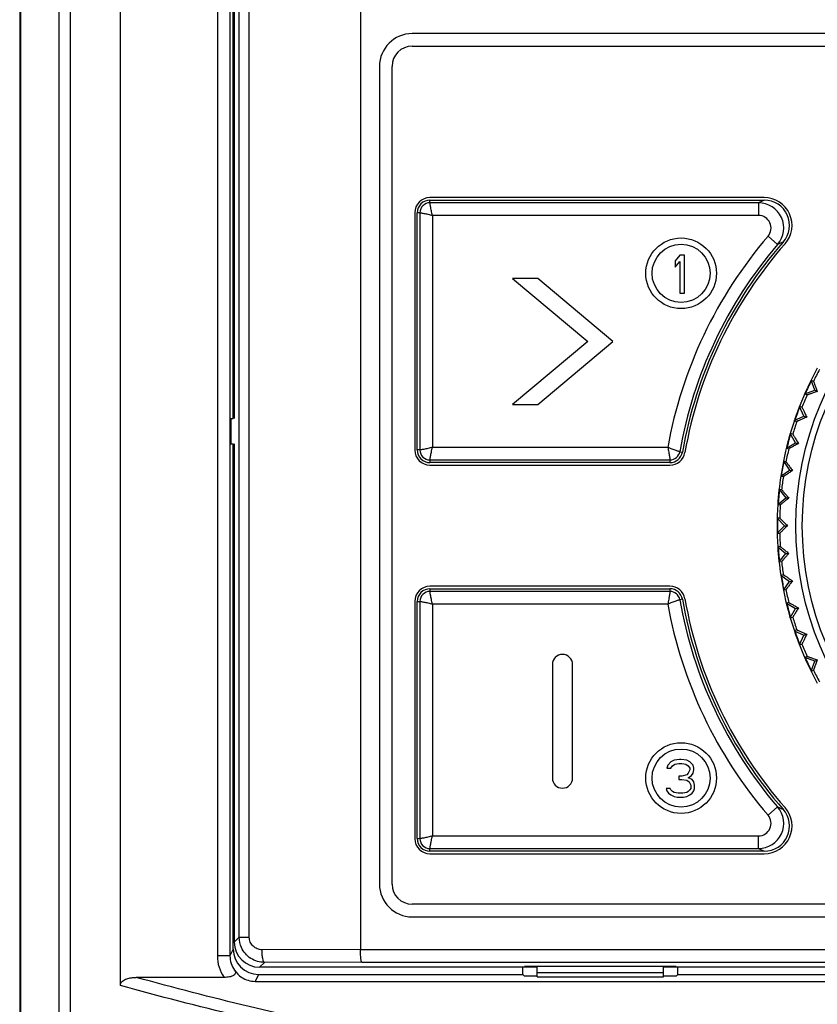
# Model space of a CAD drawing. Header units: millimetres. Extents: x 1117 to 38156, y -1945 to 7303.
# Tile 771 of 831: x 29174 to 29206, y 5735 to 5774. Entities that reach past the tile are written whole.
import ezdxf

# ---------------------------------------------------------------- set-up
doc = ezdxf.new("R2010")
doc.units = ezdxf.units.MM

msp = doc.modelspace()

# ---------------------------------------------------------------- linework, layer by layer
at = {"color": 7, "linetype": 'Continuous'}
for p, q in [((29176.066, 5841.909), (29176.066, 5712.051)), ((29174.066, 5841.663), (29174.066, 5712.398)), ((29174.092, 5841.642), (29174.092, 5712.414)), ((29175.61, 5841.642), (29175.61, 5712.414)), ((29178.055, 5735.586), (29178.055, 5841.756)), ((29187.566, 5821.397), (29187.566, 5737.013)), ((29181.895, 5820.387), (29181.895, 5736.76)), ((29182.395, 5820.387), (29182.395, 5736.76)), ((29182.761, 5737.498), (29182.761, 5820.365)), ((29183.162, 5737.498), (29183.162, 5820.365)), ((29182.526, 5758.053), (29182.526, 5804.053)), ((29182.566, 5804.053), (29182.566, 5758.053)), ((29244.516, 5773.303), (29189.616, 5773.303)), ((29189.616, 5772.803), (29244.516, 5772.803)), ((29188.316, 5772.003), (29188.316, 5739.603)), ((29188.816, 5739.603), (29188.816, 5772.003)), ((29203.561, 5766.803), (29190.316, 5766.803)), ((29190.316, 5766.599), (29190.316, 5766.703)), ((29190.316, 5766.703), (29203.561, 5766.703)), ((29203.331, 5766.599), (29190.316, 5766.599)), ((29203.331, 5766.599), (29203.331, 5766.099)), ((29189.716, 5766.203), (29189.716, 5756.803)), ((29189.816, 5756.803), (29189.816, 5766.203)), ((29189.921, 5766.203), (29189.816, 5766.203)), ((29189.921, 5766.203), (29189.921, 5756.803)), ((29190.421, 5766.099), (29190.421, 5756.908)), ((29203.331, 5766.099), (29190.421, 5766.099)), ((29204.09, 5764.947), (29203.71, 5765.273)), ((29200.214, 5764.523), (29200.026, 5764.3)), ((29200.026, 5764.3), (29200.026, 5764.045)), ((29200.026, 5764.045), (29200.214, 5764.268)), ((29200.401, 5764.523), (29200.214, 5764.523)), ((29200.214, 5764.268), (29200.214, 5763.023)), ((29200.401, 5763.023), (29200.401, 5764.523)), ((29193.587, 5763.603), (29196.566, 5761.103)), ((29194.587, 5763.603), (29193.587, 5763.603)), ((29197.566, 5761.103), (29194.587, 5763.603)), ((29200.214, 5763.023), (29200.401, 5763.023)), ((29196.566, 5761.103), (29193.587, 5758.603)), ((29194.587, 5758.603), (29197.566, 5761.103)), ((29205.505, 5759.523), (29205.413, 5759.566)), ((29205.558, 5759.17), (29205.413, 5759.566)), ((29205.161, 5759.026), (29205.558, 5759.17)), ((29205.558, 5759.17), (29205.66, 5759.122)), ((29205.161, 5759.026), (29205.253, 5758.983)), ((29193.587, 5758.603), (29194.587, 5758.603)), ((29205.051, 5758.494), (29204.955, 5758.529)), ((29205.134, 5758.146), (29204.955, 5758.529)), ((29182.41, 5758.053), (29182.526, 5758.053)), ((29182.44, 5757.053), (29182.44, 5758.053)), ((29204.751, 5757.968), (29205.134, 5758.146)), ((29204.751, 5757.968), (29204.847, 5757.934)), ((29205.134, 5758.146), (29205.24, 5758.108)), ((29204.688, 5757.429), (29204.59, 5757.455)), ((29204.801, 5757.09), (29204.59, 5757.455)), ((29182.41, 5757.053), (29182.526, 5757.053)), ((29182.526, 5737.024), (29182.526, 5757.053)), ((29182.566, 5757.053), (29182.566, 5737.303)), ((29189.921, 5756.803), (29189.816, 5756.803)), ((29190.421, 5756.908), (29199.737, 5756.908)), ((29204.435, 5756.879), (29204.801, 5757.09)), ((29204.435, 5756.879), (29204.533, 5756.853)), ((29204.801, 5757.09), (29204.91, 5757.061)), ((29190.316, 5756.408), (29190.316, 5756.303)), ((29190.316, 5756.408), (29199.825, 5756.408)), ((29199.825, 5756.408), (29199.825, 5756.303)), ((29200.214, 5756.736), (29200.318, 5756.718)), ((29199.825, 5756.303), (29190.316, 5756.303)), ((29190.316, 5756.203), (29199.825, 5756.203)), ((29204.215, 5755.767), (29204.561, 5756.008)), ((29204.419, 5756.336), (29204.319, 5756.354)), ((29204.319, 5756.354), (29204.561, 5756.008)), ((29204.561, 5756.008), (29204.672, 5755.989)), ((29204.215, 5755.767), (29204.315, 5755.749)), ((29204.246, 5755.224), (29204.145, 5755.233)), ((29204.145, 5755.233), (29204.416, 5754.91)), ((29204.093, 5754.639), (29204.416, 5754.91)), ((29204.416, 5754.91), (29204.529, 5754.9)), ((29204.093, 5754.639), (29204.194, 5754.63)), ((29204.07, 5754.102), (29204.368, 5753.803)), ((29204.171, 5754.102), (29204.07, 5754.102)), ((29204.07, 5753.505), (29204.368, 5753.803)), ((29204.368, 5753.803), (29204.481, 5753.803)), ((29204.07, 5753.505), (29204.171, 5753.505)), ((29204.194, 5752.977), (29204.093, 5752.968)), ((29204.093, 5752.968), (29204.416, 5752.697)), ((29204.145, 5752.374), (29204.416, 5752.697)), ((29204.416, 5752.697), (29204.529, 5752.707)), ((29204.145, 5752.374), (29204.246, 5752.382)), ((29204.315, 5751.858), (29204.215, 5751.84)), ((29204.215, 5751.84), (29204.561, 5751.598)), ((29199.825, 5751.403), (29190.316, 5751.403)), ((29204.319, 5751.253), (29204.561, 5751.598)), ((29204.561, 5751.598), (29204.672, 5751.618)), ((29190.316, 5751.303), (29190.316, 5751.199)), ((29190.316, 5751.303), (29199.825, 5751.303)), ((29199.825, 5751.199), (29190.316, 5751.199)), ((29199.825, 5751.303), (29199.825, 5751.199)), ((29204.319, 5751.253), (29204.419, 5751.271)), ((29189.716, 5750.803), (29189.716, 5741.403)), ((29189.816, 5741.403), (29189.816, 5750.803)), ((29189.816, 5750.803), (29189.921, 5750.803)), ((29189.921, 5750.803), (29189.921, 5741.403)), ((29190.421, 5750.699), (29190.421, 5741.508)), ((29199.737, 5750.699), (29190.421, 5750.699)), ((29200.318, 5750.889), (29200.214, 5750.871)), ((29204.533, 5750.754), (29204.435, 5750.728)), ((29204.435, 5750.728), (29204.801, 5750.517)), ((29204.59, 5750.152), (29204.801, 5750.517)), ((29204.59, 5750.152), (29204.688, 5750.178)), ((29204.801, 5750.517), (29204.91, 5750.546)), ((29204.847, 5749.673), (29204.751, 5749.639)), ((29204.751, 5749.639), (29205.134, 5749.46)), ((29204.955, 5749.078), (29205.134, 5749.46)), ((29205.134, 5749.46), (29205.24, 5749.499)), ((29204.955, 5749.078), (29205.051, 5749.113)), ((29205.253, 5748.624), (29205.161, 5748.581)), ((29195.166, 5748.303), (29195.166, 5743.803)), ((29195.966, 5743.803), (29195.966, 5748.303)), ((29205.558, 5748.437), (29205.161, 5748.581)), ((29205.413, 5748.041), (29205.558, 5748.437)), ((29205.558, 5748.437), (29205.66, 5748.485)), ((29205.413, 5748.041), (29205.505, 5748.083)), ((29199.739, 5744.32), (29199.707, 5744.192)), ((29199.864, 5744.448), (29199.739, 5744.32)), ((29199.989, 5744.512), (29199.864, 5744.448)), ((29199.926, 5744.288), (29200.02, 5744.352)), ((29200.207, 5744.543), (29199.989, 5744.512)), ((29200.02, 5744.352), (29200.176, 5744.384)), ((29200.176, 5744.384), (29200.301, 5744.384)), ((29200.27, 5744.543), (29200.207, 5744.543)), ((29200.489, 5744.512), (29200.27, 5744.543)), ((29200.301, 5744.384), (29200.457, 5744.352)), ((29200.457, 5744.352), (29200.551, 5744.288)), ((29200.614, 5744.448), (29200.489, 5744.512)), ((29200.739, 5744.32), (29200.614, 5744.448)), ((29200.77, 5744.192), (29200.739, 5744.32)), ((29199.707, 5744.192), (29199.864, 5744.192)), ((29199.864, 5744.192), (29199.926, 5744.288)), ((29200.489, 5743.937), (29200.301, 5743.873)), ((29200.551, 5744.001), (29200.489, 5743.937)), ((29200.551, 5744.288), (29200.614, 5744.192)), ((29200.614, 5744.129), (29200.551, 5744.001)), ((29200.614, 5744.192), (29200.614, 5744.129)), ((29200.676, 5743.905), (29200.739, 5744.001)), ((29200.739, 5744.001), (29200.77, 5744.129)), ((29200.77, 5744.129), (29200.77, 5744.192)), ((29200.301, 5743.873), (29200.176, 5743.873)), ((29200.176, 5743.873), (29200.176, 5743.746)), ((29200.176, 5743.746), (29200.301, 5743.746)), ((29200.301, 5743.746), (29200.489, 5743.714)), ((29200.489, 5743.714), (29200.582, 5743.65)), ((29200.551, 5743.809), (29200.676, 5743.905)), ((29200.707, 5743.746), (29200.551, 5743.809)), ((29200.582, 5743.65), (29200.645, 5743.522)), ((29200.77, 5743.65), (29200.707, 5743.746)), ((29200.801, 5743.522), (29200.77, 5743.65)), ((29199.832, 5743.394), (29199.676, 5743.394)), ((29199.676, 5743.394), (29199.707, 5743.299)), ((29199.707, 5743.299), (29199.77, 5743.203)), ((29199.77, 5743.203), (29199.864, 5743.139)), ((29199.864, 5743.331), (29199.832, 5743.394)), ((29199.926, 5743.267), (29199.864, 5743.331)), ((29199.864, 5743.139), (29199.989, 5743.075)), ((29199.989, 5743.235), (29199.926, 5743.267)), ((29200.145, 5743.203), (29199.989, 5743.235)), ((29200.332, 5743.203), (29200.145, 5743.203)), ((29200.489, 5743.235), (29200.332, 5743.203)), ((29200.551, 5743.267), (29200.489, 5743.235)), ((29200.489, 5743.075), (29200.614, 5743.139)), ((29200.614, 5743.331), (29200.551, 5743.267)), ((29200.645, 5743.394), (29200.614, 5743.331)), ((29200.614, 5743.139), (29200.707, 5743.203)), ((29200.645, 5743.522), (29200.645, 5743.394)), ((29200.707, 5743.203), (29200.77, 5743.299)), ((29200.77, 5743.299), (29200.801, 5743.394)), ((29200.801, 5743.394), (29200.801, 5743.522)), ((29199.989, 5743.075), (29200.114, 5743.043)), ((29200.114, 5743.043), (29200.364, 5743.043)), ((29200.364, 5743.043), (29200.489, 5743.075)), ((29204.09, 5742.66), (29203.71, 5742.334)), ((29189.816, 5741.403), (29189.921, 5741.403)), ((29190.421, 5741.508), (29203.331, 5741.508)), ((29203.331, 5741.008), (29203.331, 5741.508)), ((29190.316, 5741.008), (29203.331, 5741.008)), ((29190.316, 5740.903), (29190.316, 5741.008)), ((29203.561, 5740.903), (29190.316, 5740.903)), ((29190.316, 5740.803), (29203.561, 5740.803)), ((29244.516, 5738.803), (29189.616, 5738.803)), ((29189.616, 5738.303), (29244.516, 5738.303)), ((29182.566, 5737.303), (29182.761, 5737.498)), ((29182.761, 5737.498), (29183.162, 5737.498)), ((29182.526, 5737.024), (29182.395, 5736.76)), ((29187.566, 5737.013), (29183.664, 5737)), ((29187.566, 5737.013), (29246.566, 5737.013)), ((29182.395, 5736.76), (29181.895, 5736.76)), ((29187.616, 5736.513), (29183.762, 5736.5)), ((29187.616, 5736.513), (29246.517, 5736.513)), ((29183.566, 5736.303), (29183.762, 5736.5)), ((29194.566, 5736.303), (29183.566, 5736.303)), ((29193.993, 5736.024), (29193.993, 5736.303)), ((29200.066, 5736.33), (29194.066, 5736.33)), ((29194.066, 5736.303), (29194.066, 5736.33)), ((29194.566, 5735.928), (29194.566, 5736.33)), ((29199.566, 5735.928), (29199.566, 5736.33)), ((29234.566, 5736.303), (29199.566, 5736.303)), ((29200.066, 5736.303), (29200.066, 5736.33)), ((29200.139, 5736.024), (29200.139, 5736.303)), ((29182.163, 5735.903), (29178.686, 5735.903)), ((29183.526, 5736.024), (29183.388, 5735.747)), ((29183.388, 5735.747), (29250.745, 5735.747)), ((29183.526, 5736.024), (29193.993, 5736.024)), ((29193.993, 5736.024), (29194.066, 5735.951)), ((29194.566, 5735.951), (29194.066, 5735.951)), ((29194.566, 5736.103), (29199.566, 5736.103)), ((29194.566, 5735.928), (29199.566, 5735.928)), ((29200.066, 5735.951), (29199.566, 5735.951)), ((29200.139, 5736.024), (29200.066, 5735.951)), ((29200.139, 5736.024), (29233.993, 5736.024))]:
    msp.add_line(p, q, dxfattribs=at)
for centre, radius in [((29217.066, 5753.803), 12.258), ((29217.066, 5753.803), 12), ((29200.266, 5763.803), 1.4), ((29200.266, 5763.803), 1.15), ((29200.266, 5743.803), 1.4), ((29200.266, 5743.803), 1.15)]:
    msp.add_circle(centre, radius, dxfattribs=at)
for centre, radius, start, end in [((29189.616, 5772.003), 1.3, 90, 180), ((29189.616, 5772.003), 0.8, 90, 180), ((29190.316, 5766.203), 0.6, 90, 180), ((29190.316, 5766.203), 0.5, 90, 180), ((29190.316, 5766.203), 0.395, 90, 180), ((29219.947, 5730.427), 39.805, 114.3079, 114.6721), ((29203.331, 5765.599), 1, 319.3633, 89.9818), ((29203.561, 5765.703), 1.1, 318.6153, 90), ((29203.562, 5765.704), 1, 318.5876, 90.0267), ((29203.331, 5765.599), 0.5, 319.3298, 90.0199), ((29217.066, 5753.803), 17.605, 139.3448, 169.8423), ((29217.066, 5753.803), 17, 138.6143, 170.1291), ((29219.339, 5729.735), 38.373, 113.0555, 113.4161), ((29217.066, 5753.803), 17.105, 139.3451, 170.1291), ((29217.066, 5753.803), 16.9, 138.6153, 170.1291), ((29217.066, 5753.803), 13, 151.3147, 158.6853), ((29217.066, 5753.803), 12.898, 151.325, 153.675), ((29217.066, 5753.803), 12.983, 153.6807, 156.3204), ((29217.066, 5753.803), 12.898, 156.325, 158.675), ((29217.066, 5753.803), 13, 158.6901, 161.3066), ((29217.066, 5753.803), 12.983, 158.6951, 161.1531), ((29217.066, 5753.803), 13, 161.3147, 168.6853), ((29217.066, 5753.803), 12.898, 161.325, 163.675), ((29217.066, 5753.803), 12.983, 163.677, 166.3211), ((29190.316, 5756.803), 0.6, 180, 270), ((29190.316, 5756.803), 0.5, 180, 270), ((29190.316, 5756.803), 0.395, 180, 270), ((29217.066, 5753.803), 12.898, 166.325, 168.675), ((29199.825, 5756.803), 0.395, 270, 350.1291), ((29199.825, 5756.803), 0.5, 270, 350.1291), ((29199.825, 5756.803), 0.6, 270, 350.1291), ((29217.066, 5753.803), 13, 168.6924, 171.3072), ((29217.066, 5753.803), 12.983, 168.6973, 171.1549), ((29217.066, 5753.803), 13, 171.3147, 176.2993), ((29217.066, 5753.803), 12.898, 171.325, 173.675), ((29217.066, 5753.803), 12.983, 173.668, 176.301), ((29217.066, 5753.803), 13, 176.3147, 183.6853), ((29217.066, 5753.803), 12.898, 176.325, 178.675), ((29217.066, 5753.803), 12.983, 178.6827, 181.1683), ((29217.066, 5753.803), 12.898, 181.325, 183.675), ((29217.066, 5753.803), 13, 183.7007, 188.6853), ((29217.066, 5753.803), 12.983, 183.699, 186.332), ((29217.066, 5753.803), 12.898, 186.325, 188.675), ((29217.066, 5753.803), 13, 188.6928, 191.3076), ((29217.066, 5753.803), 12.983, 188.6978, 191.1544), ((29190.316, 5750.803), 0.6, 90, 180), ((29199.825, 5750.803), 0.6, 9.8709, 90), ((29190.316, 5750.803), 0.5, 90, 180), ((29190.316, 5750.803), 0.395, 90, 180), ((29199.825, 5750.803), 0.5, 9.8709, 90), ((29199.825, 5750.803), 0.395, 9.8709, 90), ((29217.066, 5753.803), 13, 191.3147, 198.6853), ((29217.066, 5753.803), 12.898, 191.325, 193.675), ((29217.066, 5753.803), 17.605, 190.1579, 220.6552), ((29217.066, 5753.803), 17.105, 189.8709, 220.655), ((29217.066, 5753.803), 17, 189.8709, 221.3857), ((29217.066, 5753.803), 16.9, 189.8709, 221.3847), ((29217.066, 5753.803), 12.983, 193.6789, 196.323), ((29217.066, 5753.803), 12.898, 196.325, 198.675), ((29217.066, 5753.803), 13, 198.6934, 201.3099), ((29217.066, 5753.803), 12.983, 198.6983, 201.1577), ((29217.066, 5753.803), 13, 201.3147, 208.6853), ((29217.066, 5753.803), 12.898, 201.325, 203.675), ((29195.566, 5748.303), 0.4, 0, 180), ((29217.066, 5753.803), 12.983, 203.6796, 206.3193), ((29217.066, 5753.803), 12.898, 206.325, 208.675), ((29195.566, 5743.803), 0.4, 180, 0), ((29203.331, 5742.008), 1, 270.0182, 40.6367), ((29203.561, 5741.903), 1.1, 270, 41.3847), ((29203.562, 5741.903), 1, 269.9733, 41.4124), ((29219.395, 5778.004), 38.516, 246.585, 246.9442), ((29203.331, 5742.008), 0.5, 269.9801, 40.6703), ((29190.316, 5741.403), 0.6, 180, 270), ((29190.316, 5741.403), 0.5, 180, 270), ((29190.316, 5741.403), 0.395, 180, 270), ((29219.864, 5776.998), 39.606, 245.3268, 245.6928), ((29189.616, 5739.603), 1.3, 180, 270), ((29189.616, 5739.603), 0.8, 180, 270), ((29183.395, 5736.76), 1.5, 180.0023, 214.8248)]:
    msp.add_arc(centre, radius, start, end, dxfattribs=at)
for centre, major_axis, ratio, start_param, end_param in [((29183.566, 5737.304), (0.707, 0.707), 0.999695, -3.926839, -2.356347), ((29183.526, 5737.024), (-0.447, -0.895), 0.99981, 5.176082, 6.746726)]:
    msp.add_ellipse(centre, major_axis=major_axis, ratio=ratio, start_param=start_param, end_param=end_param, dxfattribs=at)
for points, knots in [([(29190.421, 5766.099), (29190.403, 5766.16), (29190.375, 5766.276), (29190.346, 5766.413), (29190.33, 5766.504), (29190.322, 5766.551), (29190.319, 5766.581), (29190.316, 5766.595), (29190.316, 5766.599)], [0, 0, 0, 0, 0.375828, 0.698411, 0.823801, 0.918165, 0.977677, 1, 1, 1, 1]), ([(29189.921, 5766.203), (29189.925, 5766.203), (29189.939, 5766.201), (29189.968, 5766.197), (29190.015, 5766.189), (29190.078, 5766.178), (29190.152, 5766.164), (29190.269, 5766.139), (29190.359, 5766.117), (29190.421, 5766.099)], [0, 0, 0, 0, 0.022317, 0.081844, 0.176208, 0.301587, 0.452932, 0.624181, 1, 1, 1, 1]), ([(29205.505, 5759.523), (29205.506, 5759.523), (29205.507, 5759.52), (29205.51, 5759.514), (29205.515, 5759.504), (29205.52, 5759.49), (29205.527, 5759.473), (29205.538, 5759.445), (29205.555, 5759.402), (29205.577, 5759.343), (29205.603, 5759.275), (29205.631, 5759.201), (29205.65, 5759.149), (29205.66, 5759.122)], [0, 0, 0, 0, 0.006467, 0.022314, 0.047417, 0.081484, 0.124046, 0.174615, 0.297555, 0.445709, 0.614672, 0.800566, 1, 1, 1, 1]), ([(29205.66, 5759.122), (29205.633, 5759.113), (29205.581, 5759.094), (29205.506, 5759.068), (29205.438, 5759.044), (29205.378, 5759.023), (29205.335, 5759.008), (29205.305, 5758.998), (29205.288, 5758.993), (29205.274, 5758.988), (29205.264, 5758.985), (29205.257, 5758.984), (29205.254, 5758.982), (29205.253, 5758.983)], [0, 0, 0, 0, 0.199481, 0.385367, 0.554329, 0.702459, 0.82537, 0.875938, 0.918501, 0.952563, 0.977679, 0.993532, 1, 1, 1, 1]), ([(29205.051, 5758.494), (29205.052, 5758.494), (29205.053, 5758.49), (29205.057, 5758.485), (29205.062, 5758.475), (29205.068, 5758.462), (29205.077, 5758.446), (29205.091, 5758.418), (29205.111, 5758.377), (29205.138, 5758.32), (29205.17, 5758.255), (29205.204, 5758.183), (29205.228, 5758.134), (29205.24, 5758.108)], [0, 0, 0, 0, 0.006467, 0.022314, 0.047417, 0.081484, 0.124046, 0.174615, 0.297555, 0.445709, 0.614672, 0.800566, 1, 1, 1, 1]), ([(29205.24, 5758.108), (29205.214, 5758.096), (29205.164, 5758.073), (29205.091, 5758.04), (29205.026, 5758.01), (29204.968, 5757.985), (29204.926, 5757.966), (29204.897, 5757.954), (29204.881, 5757.946), (29204.867, 5757.941), (29204.857, 5757.937), (29204.851, 5757.935), (29204.848, 5757.933), (29204.847, 5757.934)], [0, 0, 0, 0, 0.199481, 0.385367, 0.554329, 0.702459, 0.82537, 0.875938, 0.918501, 0.952563, 0.977679, 0.993532, 1, 1, 1, 1]), ([(29204.688, 5757.429), (29204.689, 5757.429), (29204.69, 5757.426), (29204.694, 5757.421), (29204.7, 5757.411), (29204.708, 5757.399), (29204.718, 5757.383), (29204.734, 5757.357), (29204.758, 5757.318), (29204.79, 5757.263), (29204.827, 5757.201), (29204.867, 5757.133), (29204.895, 5757.085), (29204.91, 5757.061)], [0, 0, 0, 0, 0.006467, 0.022314, 0.047417, 0.081484, 0.124046, 0.174615, 0.297555, 0.445709, 0.614672, 0.800566, 1, 1, 1, 1]), ([(29190.421, 5756.908), (29190.359, 5756.89), (29190.244, 5756.862), (29190.106, 5756.833), (29190.015, 5756.817), (29189.968, 5756.81), (29189.939, 5756.806), (29189.925, 5756.803), (29189.921, 5756.803)], [0, 0, 0, 0, 0.375828, 0.698411, 0.823801, 0.918165, 0.977677, 1, 1, 1, 1]), ([(29190.316, 5756.408), (29190.316, 5756.412), (29190.319, 5756.426), (29190.322, 5756.456), (29190.33, 5756.503), (29190.341, 5756.565), (29190.356, 5756.64), (29190.381, 5756.756), (29190.403, 5756.847), (29190.421, 5756.908)], [0, 0, 0, 0, 0.022317, 0.081844, 0.176208, 0.301587, 0.452932, 0.624181, 1, 1, 1, 1]), ([(29199.737, 5756.908), (29199.753, 5756.846), (29199.776, 5756.73), (29199.8, 5756.593), (29199.813, 5756.502), (29199.82, 5756.455), (29199.823, 5756.426), (29199.825, 5756.412), (29199.825, 5756.408)], [0, 0, 0, 0, 0.376664, 0.699169, 0.824285, 0.918382, 0.977727, 1, 1, 1, 1]), ([(29200.214, 5756.736), (29200.211, 5756.736), (29200.198, 5756.741), (29200.169, 5756.749), (29200.124, 5756.763), (29200.037, 5756.792), (29199.906, 5756.839), (29199.795, 5756.882), (29199.737, 5756.908)], [0, 0, 0, 0, 0.022273, 0.0816, 0.17568, 0.300788, 0.623301, 1, 1, 1, 1]), ([(29204.91, 5757.061), (29204.885, 5757.047), (29204.837, 5757.019), (29204.768, 5756.98), (29204.705, 5756.945), (29204.65, 5756.914), (29204.609, 5756.892), (29204.582, 5756.877), (29204.566, 5756.869), (29204.553, 5756.862), (29204.543, 5756.857), (29204.537, 5756.854), (29204.534, 5756.853), (29204.533, 5756.853)], [0, 0, 0, 0, 0.199481, 0.385367, 0.554329, 0.702459, 0.82537, 0.875938, 0.918501, 0.952563, 0.977679, 0.993532, 1, 1, 1, 1]), ([(29204.419, 5756.336), (29204.42, 5756.336), (29204.422, 5756.333), (29204.426, 5756.329), (29204.433, 5756.32), (29204.442, 5756.308), (29204.453, 5756.294), (29204.471, 5756.269), (29204.498, 5756.231), (29204.535, 5756.18), (29204.577, 5756.122), (29204.624, 5756.057), (29204.656, 5756.012), (29204.672, 5755.989)], [0, 0, 0, 0, 0.006467, 0.022314, 0.047417, 0.081484, 0.124046, 0.174615, 0.297555, 0.445709, 0.614672, 0.800566, 1, 1, 1, 1]), ([(29204.672, 5755.989), (29204.649, 5755.973), (29204.603, 5755.941), (29204.538, 5755.896), (29204.478, 5755.856), (29204.426, 5755.82), (29204.387, 5755.795), (29204.362, 5755.778), (29204.346, 5755.767), (29204.334, 5755.76), (29204.325, 5755.754), (29204.319, 5755.751), (29204.316, 5755.749), (29204.315, 5755.749)], [0, 0, 0, 0, 0.199481, 0.385367, 0.554329, 0.702459, 0.82537, 0.875938, 0.918501, 0.952563, 0.977679, 0.993532, 1, 1, 1, 1]), ([(29204.529, 5754.9), (29204.507, 5754.882), (29204.464, 5754.847), (29204.403, 5754.796), (29204.347, 5754.751), (29204.298, 5754.711), (29204.262, 5754.682), (29204.238, 5754.663), (29204.224, 5754.651), (29204.212, 5754.643), (29204.203, 5754.636), (29204.198, 5754.633), (29204.195, 5754.63), (29204.194, 5754.63)], [0, 0, 0, 0, 0.199481, 0.385367, 0.554329, 0.702459, 0.82537, 0.875938, 0.918501, 0.952563, 0.977679, 0.993532, 1, 1, 1, 1]), ([(29204.246, 5755.224), (29204.247, 5755.224), (29204.249, 5755.221), (29204.254, 5755.217), (29204.262, 5755.209), (29204.271, 5755.198), (29204.284, 5755.185), (29204.304, 5755.162), (29204.334, 5755.127), (29204.376, 5755.079), (29204.423, 5755.024), (29204.475, 5754.964), (29204.51, 5754.922), (29204.529, 5754.9)], [0, 0, 0, 0, 0.006467, 0.022314, 0.047417, 0.081484, 0.124046, 0.174615, 0.297555, 0.445709, 0.614672, 0.800566, 1, 1, 1, 1]), ([(29204.171, 5754.102), (29204.172, 5754.102), (29204.175, 5754.099), (29204.18, 5754.095), (29204.188, 5754.088), (29204.199, 5754.078), (29204.212, 5754.065), (29204.234, 5754.044), (29204.268, 5754.012), (29204.313, 5753.968), (29204.365, 5753.918), (29204.421, 5753.862), (29204.461, 5753.823), (29204.481, 5753.803)], [0, 0, 0, 0, 0.006467, 0.022314, 0.047417, 0.081484, 0.124046, 0.174615, 0.297555, 0.445709, 0.614672, 0.800566, 1, 1, 1, 1]), ([(29204.481, 5753.803), (29204.461, 5753.783), (29204.421, 5753.745), (29204.365, 5753.689), (29204.313, 5753.639), (29204.268, 5753.595), (29204.234, 5753.563), (29204.212, 5753.541), (29204.199, 5753.529), (29204.188, 5753.519), (29204.18, 5753.512), (29204.175, 5753.508), (29204.172, 5753.505), (29204.171, 5753.505)], [0, 0, 0, 0, 0.199481, 0.385367, 0.554329, 0.702459, 0.82537, 0.875938, 0.918501, 0.952563, 0.977679, 0.993532, 1, 1, 1, 1]), ([(29204.194, 5752.977), (29204.195, 5752.977), (29204.198, 5752.974), (29204.203, 5752.971), (29204.212, 5752.964), (29204.224, 5752.955), (29204.238, 5752.944), (29204.262, 5752.925), (29204.298, 5752.896), (29204.347, 5752.856), (29204.403, 5752.81), (29204.464, 5752.76), (29204.507, 5752.725), (29204.529, 5752.707)], [0, 0, 0, 0, 0.006467, 0.022314, 0.047417, 0.081484, 0.124046, 0.174615, 0.297555, 0.445709, 0.614672, 0.800566, 1, 1, 1, 1]), ([(29204.529, 5752.707), (29204.51, 5752.685), (29204.475, 5752.643), (29204.423, 5752.582), (29204.376, 5752.528), (29204.334, 5752.48), (29204.304, 5752.445), (29204.284, 5752.422), (29204.271, 5752.408), (29204.262, 5752.398), (29204.254, 5752.39), (29204.249, 5752.385), (29204.247, 5752.383), (29204.246, 5752.382)], [0, 0, 0, 0, 0.199481, 0.385367, 0.554329, 0.702459, 0.82537, 0.875938, 0.918501, 0.952563, 0.977679, 0.993532, 1, 1, 1, 1]), ([(29204.315, 5751.858), (29204.316, 5751.858), (29204.319, 5751.856), (29204.325, 5751.853), (29204.334, 5751.847), (29204.346, 5751.839), (29204.362, 5751.829), (29204.387, 5751.812), (29204.426, 5751.787), (29204.478, 5751.751), (29204.538, 5751.711), (29204.603, 5751.666), (29204.649, 5751.634), (29204.672, 5751.618)], [0, 0, 0, 0, 0.006467, 0.022314, 0.047417, 0.081484, 0.124046, 0.174615, 0.297555, 0.445709, 0.614672, 0.800566, 1, 1, 1, 1]), ([(29204.672, 5751.618), (29204.656, 5751.595), (29204.624, 5751.55), (29204.577, 5751.485), (29204.535, 5751.427), (29204.498, 5751.375), (29204.471, 5751.338), (29204.453, 5751.313), (29204.442, 5751.299), (29204.433, 5751.287), (29204.426, 5751.278), (29204.422, 5751.274), (29204.42, 5751.271), (29204.419, 5751.271)], [0, 0, 0, 0, 0.199481, 0.385367, 0.554329, 0.702459, 0.82537, 0.875938, 0.918501, 0.952563, 0.977679, 0.993532, 1, 1, 1, 1]), ([(29190.421, 5750.699), (29190.403, 5750.76), (29190.375, 5750.876), (29190.346, 5751.013), (29190.33, 5751.104), (29190.322, 5751.151), (29190.319, 5751.181), (29190.316, 5751.195), (29190.316, 5751.199)], [0, 0, 0, 0, 0.375828, 0.698411, 0.823801, 0.918165, 0.977677, 1, 1, 1, 1]), ([(29199.825, 5751.199), (29199.825, 5751.195), (29199.823, 5751.181), (29199.82, 5751.152), (29199.813, 5751.105), (29199.8, 5751.014), (29199.776, 5750.877), (29199.753, 5750.761), (29199.737, 5750.699)], [0, 0, 0, 0, 0.022273, 0.081618, 0.175715, 0.300831, 0.623336, 1, 1, 1, 1]), ([(29189.921, 5750.803), (29189.925, 5750.803), (29189.939, 5750.801), (29189.968, 5750.797), (29190.015, 5750.789), (29190.078, 5750.778), (29190.152, 5750.764), (29190.269, 5750.739), (29190.359, 5750.717), (29190.421, 5750.699)], [0, 0, 0, 0, 0.022317, 0.081844, 0.176208, 0.301587, 0.452932, 0.624181, 1, 1, 1, 1]), ([(29199.737, 5750.699), (29199.795, 5750.725), (29199.906, 5750.768), (29200.037, 5750.815), (29200.124, 5750.844), (29200.169, 5750.858), (29200.198, 5750.866), (29200.211, 5750.871), (29200.214, 5750.871)], [0, 0, 0, 0, 0.376699, 0.699212, 0.82432, 0.9184, 0.977727, 1, 1, 1, 1]), ([(29204.533, 5750.754), (29204.534, 5750.754), (29204.537, 5750.752), (29204.543, 5750.75), (29204.553, 5750.745), (29204.566, 5750.738), (29204.582, 5750.73), (29204.609, 5750.715), (29204.65, 5750.693), (29204.705, 5750.662), (29204.768, 5750.627), (29204.837, 5750.588), (29204.885, 5750.56), (29204.91, 5750.546)], [0, 0, 0, 0, 0.006467, 0.022314, 0.047417, 0.081484, 0.124046, 0.174615, 0.297555, 0.445709, 0.614672, 0.800566, 1, 1, 1, 1]), ([(29204.91, 5750.546), (29204.895, 5750.522), (29204.867, 5750.474), (29204.827, 5750.405), (29204.79, 5750.343), (29204.758, 5750.289), (29204.734, 5750.25), (29204.718, 5750.223), (29204.708, 5750.208), (29204.7, 5750.196), (29204.694, 5750.186), (29204.69, 5750.181), (29204.689, 5750.178), (29204.688, 5750.178)], [0, 0, 0, 0, 0.199481, 0.385367, 0.554329, 0.702459, 0.82537, 0.875938, 0.918501, 0.952563, 0.977679, 0.993532, 1, 1, 1, 1]), ([(29204.847, 5749.673), (29204.848, 5749.674), (29204.851, 5749.672), (29204.857, 5749.67), (29204.867, 5749.666), (29204.881, 5749.66), (29204.897, 5749.653), (29204.926, 5749.641), (29204.968, 5749.622), (29205.026, 5749.596), (29205.091, 5749.567), (29205.164, 5749.534), (29205.214, 5749.511), (29205.24, 5749.499)], [0, 0, 0, 0, 0.006467, 0.022314, 0.047417, 0.081484, 0.124046, 0.174615, 0.297555, 0.445709, 0.614672, 0.800566, 1, 1, 1, 1]), ([(29205.24, 5749.499), (29205.228, 5749.473), (29205.204, 5749.423), (29205.17, 5749.352), (29205.138, 5749.287), (29205.111, 5749.23), (29205.091, 5749.188), (29205.077, 5749.161), (29205.068, 5749.144), (29205.062, 5749.132), (29205.057, 5749.122), (29205.053, 5749.116), (29205.052, 5749.113), (29205.051, 5749.113)], [0, 0, 0, 0, 0.199481, 0.385367, 0.554329, 0.702459, 0.82537, 0.875938, 0.918501, 0.952563, 0.977679, 0.993532, 1, 1, 1, 1]), ([(29205.253, 5748.624), (29205.254, 5748.624), (29205.257, 5748.623), (29205.264, 5748.622), (29205.274, 5748.618), (29205.288, 5748.614), (29205.305, 5748.608), (29205.335, 5748.599), (29205.378, 5748.584), (29205.438, 5748.563), (29205.506, 5748.539), (29205.581, 5748.513), (29205.633, 5748.494), (29205.66, 5748.485)], [0, 0, 0, 0, 0.006467, 0.022314, 0.047417, 0.081484, 0.124046, 0.174615, 0.297555, 0.445709, 0.614672, 0.800566, 1, 1, 1, 1]), ([(29205.66, 5748.485), (29205.65, 5748.458), (29205.631, 5748.406), (29205.603, 5748.332), (29205.577, 5748.264), (29205.555, 5748.205), (29205.538, 5748.162), (29205.527, 5748.133), (29205.52, 5748.117), (29205.515, 5748.103), (29205.51, 5748.093), (29205.507, 5748.087), (29205.506, 5748.084), (29205.505, 5748.083)], [0, 0, 0, 0, 0.199481, 0.385367, 0.554329, 0.702459, 0.82537, 0.875938, 0.918501, 0.952563, 0.977679, 0.993532, 1, 1, 1, 1]), ([(29190.421, 5741.508), (29190.359, 5741.49), (29190.244, 5741.462), (29190.106, 5741.433), (29190.015, 5741.417), (29189.968, 5741.41), (29189.939, 5741.406), (29189.925, 5741.403), (29189.921, 5741.403)], [0, 0, 0, 0, 0.375828, 0.698411, 0.823801, 0.918165, 0.977677, 1, 1, 1, 1]), ([(29190.316, 5741.008), (29190.316, 5741.012), (29190.319, 5741.026), (29190.322, 5741.056), (29190.33, 5741.103), (29190.341, 5741.165), (29190.356, 5741.24), (29190.381, 5741.356), (29190.403, 5741.447), (29190.421, 5741.508)], [0, 0, 0, 0, 0.022317, 0.081844, 0.176208, 0.301587, 0.452932, 0.624181, 1, 1, 1, 1]), ([(29183.664, 5737), (29183.6, 5736.999), (29183.469, 5737.024), (29183.302, 5737.134), (29183.189, 5737.3), (29183.162, 5737.432), (29183.162, 5737.498)], [0, 0, 0, 0, 0.247852, 0.496889, 0.747743, 1, 1, 1, 1]), ([(29183.762, 5736.5), (29183.574, 5736.499), (29183.19, 5736.609), (29182.929, 5736.912), (29182.851, 5737.083)], [0, 0, 0, 0, 0.499632, 1, 1, 1, 1]), ([(29183.762, 5736.5), (29183.755, 5736.5), (29183.738, 5736.513), (29183.712, 5736.563), (29183.688, 5736.665), (29183.669, 5736.819), (29183.664, 5736.936), (29183.664, 5737)], [0, 0, 0, 0, 0.041944, 0.108247, 0.325525, 0.636932, 1, 1, 1, 1]), ([(29187.616, 5736.513), (29187.611, 5736.514), (29187.603, 5736.53), (29187.595, 5736.558), (29187.587, 5736.605), (29187.58, 5736.666), (29187.574, 5736.741), (29187.568, 5736.858), (29187.566, 5736.95), (29187.566, 5737.013)], [0, 0, 0, 0, 0.028786, 0.08943, 0.182965, 0.306392, 0.455611, 0.625334, 1, 1, 1, 1]), ([(29182.575, 5736.187), (29182.595, 5736.157), (29182.62, 5736.101), (29182.593, 5736.024), (29182.538, 5735.978), (29182.462, 5735.943), (29182.335, 5735.911), (29182.233, 5735.903), (29182.163, 5735.903)], [0, 0, 0, 0, 0.175786, 0.264604, 0.374119, 0.510249, 0.665469, 1, 1, 1, 1]), ([(29182.575, 5736.187), (29182.649, 5736.076), (29182.878, 5735.844), (29183.204, 5735.747), (29183.388, 5735.747)], [0, 0, 0, 0, 0.420764, 1, 1, 1, 1]), ([(29178.055, 5735.586), (29178.055, 5735.618), (29178.069, 5735.684), (29178.132, 5735.761), (29178.213, 5735.815), (29178.333, 5735.865), (29178.492, 5735.897), (29178.621, 5735.903), (29178.686, 5735.903)], [0, 0, 0, 0, 0.125194, 0.250236, 0.375439, 0.500487, 0.750172, 1, 1, 1, 1]), ([(29190.754, 5733.161), (29189.719, 5733.347), (29185.666, 5734.122), (29181.648, 5735.081), (29178.686, 5735.903)], [0, 0, 0, 0, 0.254838, 1, 1, 1, 1]), ([(29190.604, 5732.728), (29189.527, 5732.92), (29185.311, 5733.724), (29181.133, 5734.724), (29178.055, 5735.586)], [0, 0, 0, 0, 0.255037, 1, 1, 1, 1])]:
    msp.add_open_spline(points, degree=3, knots=knots, dxfattribs=at)
for points in [[(29182.851, 5737.083), (29182.792, 5737.211), (29182.761, 5737.356), (29182.761, 5737.498)], [(29182.395, 5736.76), (29182.395, 5736.56), (29182.46, 5736.351), (29182.575, 5736.187)]]:
    msp.add_open_spline(points, degree=3, dxfattribs=at)

doc.saveas('drawing.dxf')
